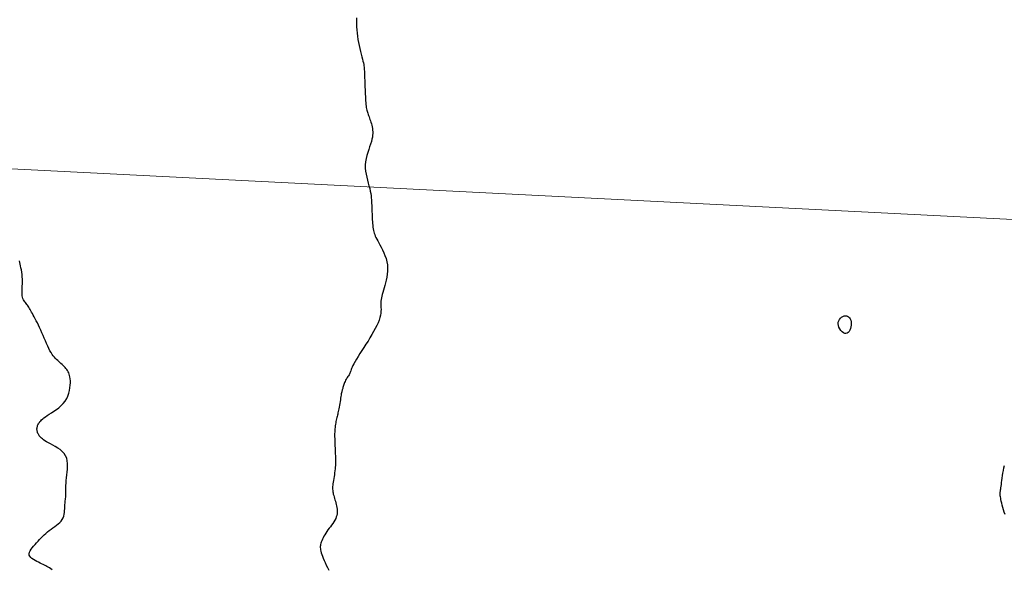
# Model space of a CAD drawing. Header units: millimetres. Extents: x 32690613 to 32693367, y 5343692 to 5344708.
# Tile 352 of 656: x 32692805 to 32692844, y 5343924 to 5343946. Entities that reach past the tile are written whole.
import ezdxf

# ---------------------------------------------------------------- set-up
doc = ezdxf.new("R2010")
doc.units = ezdxf.units.MM
doc.header["$LTSCALE"] = 20
doc.layers.get('0').update_dxf_attribs({"lineweight": 18})
doc.layers.get('Defpoints').update_dxf_attribs({"color": 11, "lineweight": 18})
doc.layers.add('02-DGM_HL_493.00', color=102, linetype='Continuous')

# ---------------------------------------------------------------- blocks, each defined once
blk = doc.blocks.new('A$C78070446')
blk.add_line((4469459.192, 5342510.292), (4470208.776, 5342443.041))

msp = doc.modelspace()

# ---------------------------------------------------------------- linework, layer by layer
at = {"layer": '02-DGM_HL_493.00', "elevation": 493, "flags": 128}
for points in [[(32692818.502, 5343946.116), (32692818.499, 5343945.999), (32692818.499, 5343945.88), (32692818.503, 5343945.759), (32692818.511, 5343945.636), (32692818.522, 5343945.513), (32692818.536, 5343945.389), (32692818.555, 5343945.264), (32692818.577, 5343945.14), (32692818.602, 5343945.018), (32692818.629, 5343944.899), (32692818.657, 5343944.784), (32692818.685, 5343944.675), (32692818.711, 5343944.573), (32692818.735, 5343944.48), (32692818.756, 5343944.397), (32692818.772, 5343944.325), (32692818.785, 5343944.262), (32692818.795, 5343944.205), (32692818.802, 5343944.153), (32692818.806, 5343944.103), (32692818.81, 5343944.053), (32692818.813, 5343943.999), (32692818.815, 5343943.94), (32692818.818, 5343943.874), (32692818.821, 5343943.801), (32692818.824, 5343943.722), (32692818.827, 5343943.638), (32692818.83, 5343943.551), (32692818.834, 5343943.46), (32692818.837, 5343943.368), (32692818.841, 5343943.274), (32692818.845, 5343943.181), (32692818.849, 5343943.088), (32692818.853, 5343942.997), (32692818.857, 5343942.91), (32692818.862, 5343942.826), (32692818.868, 5343942.747), (32692818.874, 5343942.674), (32692818.881, 5343942.608), (32692818.889, 5343942.55), (32692818.898, 5343942.498), (32692818.909, 5343942.45), (32692818.92, 5343942.407), (32692818.933, 5343942.365), (32692818.947, 5343942.324), (32692818.962, 5343942.282), (32692818.979, 5343942.237), (32692818.997, 5343942.189), (32692819.016, 5343942.137), (32692819.035, 5343942.083), (32692819.055, 5343942.026), (32692819.074, 5343941.967), (32692819.091, 5343941.907), (32692819.108, 5343941.846), (32692819.122, 5343941.784), (32692819.133, 5343941.722), (32692819.141, 5343941.658), (32692819.146, 5343941.593), (32692819.146, 5343941.524), (32692819.141, 5343941.452), (32692819.13, 5343941.374), (32692819.113, 5343941.29), (32692819.089, 5343941.199), (32692819.058, 5343941.1), (32692819.022, 5343940.994), (32692818.984, 5343940.882), (32692818.946, 5343940.766), (32692818.911, 5343940.645), (32692818.881, 5343940.522), (32692818.859, 5343940.397), (32692818.847, 5343940.272), (32692818.848, 5343940.147), (32692818.859, 5343940.023), (32692818.879, 5343939.901), (32692818.905, 5343939.781), (32692818.934, 5343939.664), (32692818.965, 5343939.55), (32692818.996, 5343939.439), (32692819.023, 5343939.334), (32692819.045, 5343939.233), (32692819.063, 5343939.137), (32692819.076, 5343939.047), (32692819.086, 5343938.961), (32692819.093, 5343938.88), (32692819.098, 5343938.805), (32692819.102, 5343938.735), (32692819.104, 5343938.67), (32692819.107, 5343938.61), (32692819.109, 5343938.554), (32692819.111, 5343938.5), (32692819.113, 5343938.448), (32692819.115, 5343938.395), (32692819.117, 5343938.342), (32692819.119, 5343938.286), (32692819.122, 5343938.226), (32692819.124, 5343938.161), (32692819.127, 5343938.092), (32692819.131, 5343938.021), (32692819.136, 5343937.948), (32692819.142, 5343937.876), (32692819.15, 5343937.805), (32692819.159, 5343937.736), (32692819.171, 5343937.672), (32692819.185, 5343937.612), (32692819.202, 5343937.556), (32692819.222, 5343937.501), (32692819.246, 5343937.445), (32692819.274, 5343937.387), (32692819.306, 5343937.325), (32692819.343, 5343937.256), (32692819.385, 5343937.18), (32692819.432, 5343937.093), (32692819.483, 5343936.997), (32692819.534, 5343936.894), (32692819.585, 5343936.784), (32692819.631, 5343936.669), (32692819.672, 5343936.55), (32692819.704, 5343936.427), (32692819.725, 5343936.303), (32692819.734, 5343936.179), (32692819.732, 5343936.055), (32692819.721, 5343935.932), (32692819.703, 5343935.812), (32692819.679, 5343935.696), (32692819.651, 5343935.585), (32692819.623, 5343935.479), (32692819.594, 5343935.381), (32692819.568, 5343935.29), (32692819.544, 5343935.206), (32692819.523, 5343935.127), (32692819.505, 5343935.054), (32692819.49, 5343934.985), (32692819.479, 5343934.919), (32692819.471, 5343934.855), (32692819.467, 5343934.792), (32692819.467, 5343934.729), (32692819.47, 5343934.666), (32692819.472, 5343934.6), (32692819.474, 5343934.532), (32692819.472, 5343934.459), (32692819.465, 5343934.382), (32692819.451, 5343934.298), (32692819.429, 5343934.207), (32692819.396, 5343934.108), (32692819.354, 5343934.002), (32692819.303, 5343933.89), (32692819.245, 5343933.772), (32692819.18, 5343933.651), (32692819.11, 5343933.526), (32692819.035, 5343933.399), (32692818.957, 5343933.271), (32692818.876, 5343933.143), (32692818.795, 5343933.016), (32692818.716, 5343932.893), (32692818.638, 5343932.774), (32692818.566, 5343932.661), (32692818.499, 5343932.555), (32692818.44, 5343932.459), (32692818.391, 5343932.373), (32692818.353, 5343932.299), (32692818.324, 5343932.236), (32692818.302, 5343932.181), (32692818.286, 5343932.135), (32692818.274, 5343932.094), (32692818.263, 5343932.057), (32692818.252, 5343932.024), (32692818.239, 5343931.992), (32692818.223, 5343931.96), (32692818.204, 5343931.928), (32692818.182, 5343931.895), (32692818.159, 5343931.861), (32692818.135, 5343931.826), (32692818.111, 5343931.79), (32692818.087, 5343931.752), (32692818.065, 5343931.712), (32692818.045, 5343931.67), (32692818.027, 5343931.627), (32692818.011, 5343931.584), (32692817.997, 5343931.541), (32692817.984, 5343931.499), (32692817.973, 5343931.459), (32692817.962, 5343931.421), (32692817.953, 5343931.388), (32692817.944, 5343931.358), (32692817.935, 5343931.331), (32692817.927, 5343931.305), (32692817.92, 5343931.278), (32692817.912, 5343931.248), (32692817.904, 5343931.214), (32692817.896, 5343931.175), (32692817.887, 5343931.127), (32692817.878, 5343931.071), (32692817.868, 5343931.007), (32692817.858, 5343930.938), (32692817.847, 5343930.865), (32692817.836, 5343930.791), (32692817.825, 5343930.718), (32692817.813, 5343930.647), (32692817.801, 5343930.581), (32692817.789, 5343930.521), (32692817.776, 5343930.467), (32692817.764, 5343930.416), (32692817.752, 5343930.369), (32692817.739, 5343930.323), (32692817.727, 5343930.278), (32692817.715, 5343930.232), (32692817.704, 5343930.184), (32692817.692, 5343930.133), (32692817.682, 5343930.079), (32692817.672, 5343930.022), (32692817.662, 5343929.963), (32692817.654, 5343929.903), (32692817.647, 5343929.842), (32692817.641, 5343929.779), (32692817.636, 5343929.717), (32692817.633, 5343929.654), (32692817.631, 5343929.591), (32692817.631, 5343929.529), (32692817.631, 5343929.466), (32692817.633, 5343929.404), (32692817.634, 5343929.341), (32692817.637, 5343929.279), (32692817.639, 5343929.216), (32692817.641, 5343929.154), (32692817.644, 5343929.092), (32692817.646, 5343929.029), (32692817.649, 5343928.967), (32692817.651, 5343928.904), (32692817.654, 5343928.842), (32692817.656, 5343928.779), (32692817.659, 5343928.717), (32692817.661, 5343928.654), (32692817.663, 5343928.591), (32692817.664, 5343928.528), (32692817.665, 5343928.463), (32692817.664, 5343928.398), (32692817.662, 5343928.33), (32692817.658, 5343928.26), (32692817.651, 5343928.188), (32692817.643, 5343928.114), (32692817.632, 5343928.038), (32692817.62, 5343927.961), (32692817.608, 5343927.884), (32692817.595, 5343927.809), (32692817.583, 5343927.736), (32692817.572, 5343927.666), (32692817.563, 5343927.601), (32692817.556, 5343927.541), (32692817.552, 5343927.485), (32692817.55, 5343927.432), (32692817.551, 5343927.382), (32692817.554, 5343927.333), (32692817.56, 5343927.284), (32692817.568, 5343927.235), (32692817.579, 5343927.185), (32692817.593, 5343927.132), (32692817.609, 5343927.077), (32692817.626, 5343927.02), (32692817.644, 5343926.961), (32692817.662, 5343926.902), (32692817.679, 5343926.841), (32692817.695, 5343926.779), (32692817.709, 5343926.717), (32692817.72, 5343926.655), (32692817.728, 5343926.593), (32692817.733, 5343926.531), (32692817.732, 5343926.468), (32692817.727, 5343926.405), (32692817.716, 5343926.342), (32692817.698, 5343926.279), (32692817.673, 5343926.215), (32692817.64, 5343926.152), (32692817.602, 5343926.088), (32692817.558, 5343926.023), (32692817.511, 5343925.959), (32692817.462, 5343925.894), (32692817.412, 5343925.83), (32692817.364, 5343925.766), (32692817.318, 5343925.701), (32692817.275, 5343925.637), (32692817.237, 5343925.574), (32692817.202, 5343925.511), (32692817.171, 5343925.45), (32692817.144, 5343925.392), (32692817.121, 5343925.336), (32692817.101, 5343925.283), (32692817.086, 5343925.233), (32692817.074, 5343925.188), (32692817.066, 5343925.145), (32692817.062, 5343925.103), (32692817.061, 5343925.06), (32692817.065, 5343925.016), (32692817.073, 5343924.969), (32692817.084, 5343924.917), (32692817.1, 5343924.859), (32692817.121, 5343924.793), (32692817.145, 5343924.72), (32692817.175, 5343924.641), (32692817.21, 5343924.555), (32692817.25, 5343924.464), (32692817.295, 5343924.368), (32692817.347, 5343924.267), (32692817.406, 5343924.162)], [(32692806.408, 5343924.174), (32692806.353, 5343924.216), (32692806.301, 5343924.254), (32692806.25, 5343924.287), (32692806.2, 5343924.317), (32692806.15, 5343924.344), (32692806.099, 5343924.37), (32692806.045, 5343924.396), (32692805.988, 5343924.422), (32692805.927, 5343924.45), (32692805.861, 5343924.48), (32692805.793, 5343924.513), (32692805.726, 5343924.548), (32692805.661, 5343924.586), (32692805.604, 5343924.626), (32692805.555, 5343924.67), (32692805.519, 5343924.717), (32692805.498, 5343924.767), (32692805.494, 5343924.82), (32692805.506, 5343924.876), (32692805.532, 5343924.935), (32692805.569, 5343924.995), (32692805.615, 5343925.058), (32692805.668, 5343925.121), (32692805.725, 5343925.186), (32692805.785, 5343925.251), (32692805.845, 5343925.315), (32692805.905, 5343925.38), (32692805.966, 5343925.444), (32692806.028, 5343925.507), (32692806.092, 5343925.569), (32692806.157, 5343925.629), (32692806.224, 5343925.687), (32692806.294, 5343925.743), (32692806.366, 5343925.797), (32692806.439, 5343925.849), (32692806.511, 5343925.901), (32692806.581, 5343925.952), (32692806.647, 5343926.005), (32692806.707, 5343926.06), (32692806.761, 5343926.118), (32692806.805, 5343926.18), (32692806.839, 5343926.246), (32692806.864, 5343926.316), (32692806.882, 5343926.388), (32692806.893, 5343926.46), (32692806.9, 5343926.531), (32692806.904, 5343926.6), (32692806.906, 5343926.666), (32692806.909, 5343926.726), (32692806.912, 5343926.781), (32692806.917, 5343926.831), (32692806.923, 5343926.877), (32692806.929, 5343926.923), (32692806.935, 5343926.97), (32692806.94, 5343927.019), (32692806.945, 5343927.072), (32692806.948, 5343927.131), (32692806.95, 5343927.197), (32692806.952, 5343927.271), (32692806.952, 5343927.352), (32692806.954, 5343927.439), (32692806.956, 5343927.531), (32692806.96, 5343927.63), (32692806.967, 5343927.733), (32692806.976, 5343927.841), (32692806.989, 5343927.952), (32692807.003, 5343928.067), (32692807.014, 5343928.182), (32692807.021, 5343928.296), (32692807.02, 5343928.408), (32692807.008, 5343928.516), (32692806.983, 5343928.619), (32692806.942, 5343928.715), (32692806.883, 5343928.803), (32692806.808, 5343928.883), (32692806.722, 5343928.955), (32692806.628, 5343929.021), (32692806.53, 5343929.081), (32692806.433, 5343929.135), (32692806.34, 5343929.185), (32692806.255, 5343929.23), (32692806.181, 5343929.272), (32692806.117, 5343929.312), (32692806.063, 5343929.348), (32692806.018, 5343929.383), (32692805.979, 5343929.415), (32692805.947, 5343929.447), (32692805.92, 5343929.478), (32692805.896, 5343929.508), (32692805.876, 5343929.539), (32692805.858, 5343929.569), (32692805.842, 5343929.6), (32692805.829, 5343929.631), (32692805.819, 5343929.662), (32692805.811, 5343929.693), (32692805.806, 5343929.724), (32692805.803, 5343929.755), (32692805.803, 5343929.786), (32692805.806, 5343929.817), (32692805.811, 5343929.849), (32692805.819, 5343929.88), (32692805.83, 5343929.912), (32692805.843, 5343929.944), (32692805.859, 5343929.976), (32692805.877, 5343930.008), (32692805.898, 5343930.04), (32692805.923, 5343930.073), (32692805.952, 5343930.107), (32692805.988, 5343930.142), (32692806.031, 5343930.18), (32692806.082, 5343930.221), (32692806.142, 5343930.265), (32692806.212, 5343930.313), (32692806.294, 5343930.365), (32692806.384, 5343930.422), (32692806.479, 5343930.484), (32692806.576, 5343930.551), (32692806.672, 5343930.624), (32692806.764, 5343930.704), (32692806.849, 5343930.79), (32692806.923, 5343930.883), (32692806.984, 5343930.982), (32692807.033, 5343931.087), (32692807.07, 5343931.195), (32692807.097, 5343931.303), (32692807.115, 5343931.41), (32692807.126, 5343931.512), (32692807.13, 5343931.609), (32692807.129, 5343931.697), (32692807.124, 5343931.775), (32692807.115, 5343931.844), (32692807.102, 5343931.905), (32692807.085, 5343931.959), (32692807.065, 5343932.008), (32692807.042, 5343932.053), (32692807.015, 5343932.095), (32692806.985, 5343932.136), (32692806.952, 5343932.176), (32692806.917, 5343932.217), (32692806.879, 5343932.257), (32692806.84, 5343932.297), (32692806.799, 5343932.337), (32692806.757, 5343932.377), (32692806.714, 5343932.417), (32692806.671, 5343932.457), (32692806.628, 5343932.498), (32692806.584, 5343932.539), (32692806.541, 5343932.583), (32692806.497, 5343932.631), (32692806.453, 5343932.684), (32692806.409, 5343932.744), (32692806.365, 5343932.812), (32692806.32, 5343932.888), (32692806.275, 5343932.975), (32692806.23, 5343933.07), (32692806.184, 5343933.171), (32692806.138, 5343933.277), (32692806.092, 5343933.386), (32692806.046, 5343933.495), (32692806.001, 5343933.603), (32692805.955, 5343933.708), (32692805.909, 5343933.808), (32692805.864, 5343933.903), (32692805.82, 5343933.992), (32692805.777, 5343934.076), (32692805.736, 5343934.156), (32692805.696, 5343934.23), (32692805.658, 5343934.299), (32692805.623, 5343934.362), (32692805.591, 5343934.421), (32692805.561, 5343934.475), (32692805.533, 5343934.525), (32692805.506, 5343934.571), (32692805.48, 5343934.615), (32692805.454, 5343934.655), (32692805.427, 5343934.693), (32692805.401, 5343934.729), (32692805.373, 5343934.764), (32692805.344, 5343934.799), (32692805.317, 5343934.834), (32692805.29, 5343934.872), (32692805.266, 5343934.914), (32692805.246, 5343934.959), (32692805.229, 5343935.011), (32692805.218, 5343935.069), (32692805.212, 5343935.135), (32692805.21, 5343935.208), (32692805.212, 5343935.287), (32692805.216, 5343935.372), (32692805.221, 5343935.46), (32692805.225, 5343935.55), (32692805.227, 5343935.643), (32692805.225, 5343935.737), (32692805.219, 5343935.83), (32692805.21, 5343935.922), (32692805.197, 5343936.013), (32692805.183, 5343936.1), (32692805.167, 5343936.183), (32692805.152, 5343936.262), (32692805.137, 5343936.334), (32692805.124, 5343936.4), (32692805.113, 5343936.458)], [(32692844.268, 5343926.376), (32692844.237, 5343926.471), (32692844.209, 5343926.565), (32692844.183, 5343926.657), (32692844.16, 5343926.745), (32692844.14, 5343926.828), (32692844.122, 5343926.903), (32692844.108, 5343926.97), (32692844.097, 5343927.027), (32692844.088, 5343927.075), (32692844.082, 5343927.116), (32692844.078, 5343927.149), (32692844.075, 5343927.177), (32692844.075, 5343927.201), (32692844.075, 5343927.221), (32692844.077, 5343927.24), (32692844.079, 5343927.258), (32692844.082, 5343927.278), (32692844.085, 5343927.299), (32692844.09, 5343927.325), (32692844.095, 5343927.356), (32692844.101, 5343927.395), (32692844.108, 5343927.442), (32692844.115, 5343927.499), (32692844.124, 5343927.567), (32692844.133, 5343927.646), (32692844.144, 5343927.732), (32692844.156, 5343927.825), (32692844.17, 5343927.923), (32692844.186, 5343928.024), (32692844.204, 5343928.126), (32692844.225, 5343928.227), (32692844.248, 5343928.326)]]:
    msp.add_lwpolyline(points, dxfattribs=at)
msp.add_lwpolyline([(32692838.159, 5343933.977), (32692838.158, 5343933.908), (32692838.148, 5343933.839), (32692838.13, 5343933.771), (32692838.106, 5343933.708), (32692838.075, 5343933.653), (32692838.038, 5343933.609), (32692837.996, 5343933.58), (32692837.949, 5343933.568), (32692837.898, 5343933.576), (32692837.846, 5343933.602), (32692837.794, 5343933.642), (32692837.746, 5343933.694), (32692837.703, 5343933.754), (32692837.669, 5343933.82), (32692837.646, 5343933.888), (32692837.636, 5343933.956), (32692837.641, 5343934.021), (32692837.659, 5343934.081), (32692837.689, 5343934.135), (32692837.727, 5343934.182), (32692837.772, 5343934.221), (32692837.82, 5343934.251), (32692837.871, 5343934.271), (32692837.921, 5343934.279), (32692837.969, 5343934.275), (32692838.013, 5343934.259), (32692838.052, 5343934.232), (32692838.087, 5343934.196), (32692838.115, 5343934.152), (32692838.138, 5343934.1), (32692838.152, 5343934.041)], close=True, dxfattribs=at)

# ---------------------------------------------------------------- block references
at = {"layer": 'Defpoints', "rotation": 2.237485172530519}
msp.add_blockref('A$C78070446', (28434719.524, -168960.664), dxfattribs=at)

doc.saveas('drawing.dxf')
